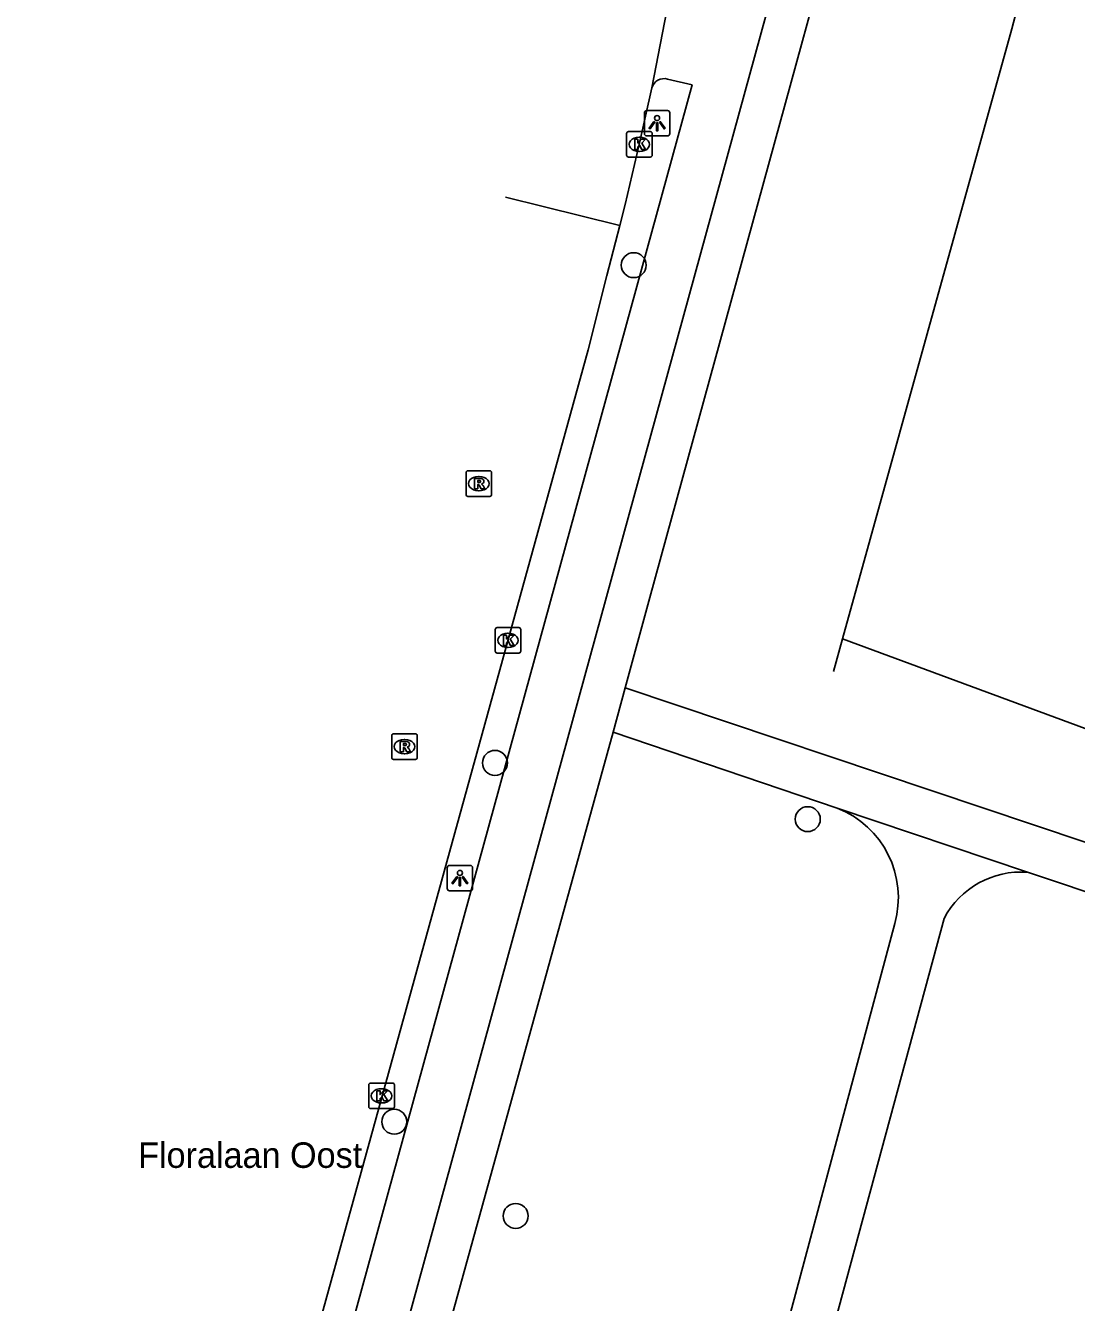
# Model space of a CAD drawing. Extents: x 162675 to 163482, y 379761 to 381227.
# Drawn here: x 163120.3 to 163161.4, y 381090.7 to 381140.7 of the extents above; entities that cross this region are included whole.
import ezdxf

# ---------------------------------------------------------------- set-up
doc = ezdxf.new("R2010")
doc.units = 0
for name, color, linetype in [('IMGEO_Boom', 7, 'Continuous'), ('IMGEO_Fietspad_open', 7, 'Continuous'), ('IMGEO_Hek', 7, 'Continuous'), ('IMGEO_Kolk', 7, 'Continuous'), ('IMGEO_Lichtpunt', 7, 'Continuous'), ('IMGEO_Loofbos', 7, 'Continuous'), ('IMGEO_Openbare_ruimte_label', 7, 'Continuous'), ('IMGEO_Rijbaan_lokaal_gesloten', 7, 'Continuous'), ('IMGEO_Rioolput', 7, 'Continuous'), ('IMGEO_Voetpad_halfverhard', 7, 'Continuous'), ('IMGEO_Voetpad_open', 7, 'Continuous')]:
    doc.layers.add(name, color=color, linetype=linetype)

msp = doc.modelspace()

# ---------------------------------------------------------------- linework, layer by layer
at = {"layer": 'IMGEO_Boom'}
for centre in [(163144.092, 381131.289), (163138.66, 381111.793), (163150.906, 381109.588), (163134.718, 381097.735), (163139.471, 381094.047)]:
    msp.add_circle(centre, 0.489, dxfattribs=at)
at = {"layer": 'IMGEO_Fietspad_open'}
for points in [[(163122.059, 381041.777), (163155.986, 381165.59)], [(163121.552, 381047.782), (163146.378, 381138.353), (163145.418, 381138.58)]]:
    msp.add_lwpolyline(points, dxfattribs=at)
msp.add_arc((163145.285, 381138.089), 0.509, 74.8074, 163.6453, dxfattribs=at)
at = {"layer": 'IMGEO_Hek'}
for points in [[(163167.586, 381173.451), (163158.896, 381140.547), (163152.265, 381116.648)], [(163152.265, 381116.648), (163171.519, 381109.536), (163213.453, 381140.413)], [(163151.911, 381115.372), (163152.265, 381116.648)]]:
    msp.add_lwpolyline(points, dxfattribs=at)
at = {"layer": 'IMGEO_Kolk'}
for p, q in [((163143.813, 381135.595), (163143.813, 381136.447)), ((163143.888, 381136.521), (163144.74, 381136.521)), ((163144.301, 381136.301), (163144.326, 381136.301)), ((163144.814, 381136.447), (163144.814, 381135.595)), ((163144.324, 381135.741), (163144.299, 381135.741)), ((163144.74, 381135.521), (163143.888, 381135.521)), ((163138.744, 381117.094), (163139.596, 381117.094)), ((163138.669, 381116.168), (163138.669, 381117.02)), ((163139.157, 381116.874), (163139.182, 381116.874)), ((163139.67, 381117.02), (163139.67, 381116.168)), ((163139.596, 381116.094), (163138.744, 381116.094)), ((163139.18, 381116.314), (163139.155, 381116.314)), ((163133.72, 381098.324), (163133.72, 381099.176)), ((163133.795, 381099.25), (163134.647, 381099.25)), ((163134.721, 381099.176), (163134.721, 381098.324)), ((163134.208, 381099.03), (163134.233, 381099.03)), ((163134.647, 381098.25), (163133.795, 381098.25)), ((163134.231, 381098.47), (163134.206, 381098.47))]:
    msp.add_line(p, q, dxfattribs=at)
for points in [[(163143.813, 381135.595), (163143.813, 381136.447)], [(163143.888, 381136.521), (163144.74, 381136.521)], [(163144.134, 381136.221), (163144.257, 381136.221), (163144.257, 381136.07), (163144.387, 381136.221), (163144.551, 381136.221), (163144.405, 381136.07), (163144.558, 381135.821), (163144.406, 381135.821), (163144.321, 381135.985), (163144.257, 381135.918), (163144.257, 381135.821), (163144.134, 381135.821), (163144.134, 381136.221)], [(163144.814, 381136.447), (163144.814, 381135.595)], [(163144.74, 381135.521), (163143.888, 381135.521)], [(163138.744, 381117.094), (163139.596, 381117.094)], [(163138.669, 381116.168), (163138.669, 381117.02)], [(163138.99, 381116.794), (163139.113, 381116.794), (163139.113, 381116.643), (163139.243, 381116.794), (163139.407, 381116.794), (163139.261, 381116.643), (163139.414, 381116.394), (163139.262, 381116.394), (163139.177, 381116.558), (163139.113, 381116.491), (163139.113, 381116.394), (163138.99, 381116.394), (163138.99, 381116.794)], [(163139.67, 381117.02), (163139.67, 381116.168)], [(163139.596, 381116.094), (163138.744, 381116.094)], [(163133.72, 381098.324), (163133.72, 381099.176)], [(163133.795, 381099.25), (163134.647, 381099.25)], [(163134.721, 381099.176), (163134.721, 381098.324)], [(163134.041, 381098.95), (163134.164, 381098.95), (163134.164, 381098.799), (163134.294, 381098.95), (163134.458, 381098.95), (163134.312, 381098.799), (163134.465, 381098.55), (163134.313, 381098.55), (163134.228, 381098.714), (163134.164, 381098.647), (163134.164, 381098.55), (163134.041, 381098.55), (163134.041, 381098.95)], [(163134.647, 381098.25), (163133.795, 381098.25)]]:
    msp.add_lwpolyline(points, dxfattribs=at)
for centre, start, end in [((163143.89, 381136.445), 91.552, 178.448), ((163143.89, 381136.445), 91.552, 178.448), ((163144.738, 381136.445), 1.552, 88.448), ((163144.738, 381136.445), 1.552, 88.448), ((163143.89, 381135.597), 181.552, 268.448), ((163143.89, 381135.597), 181.552, 268.448), ((163144.738, 381135.597), 271.552, 358.448), ((163144.738, 381135.597), 271.552, 358.448), ((163138.746, 381117.018), 91.552, 178.448), ((163138.746, 381117.018), 91.552, 178.448), ((163139.594, 381117.018), 1.552, 88.448), ((163139.594, 381117.018), 1.552, 88.448), ((163138.746, 381116.17), 181.552, 268.448), ((163138.746, 381116.17), 181.552, 268.448), ((163139.594, 381116.17), 271.552, 358.448), ((163139.594, 381116.17), 271.552, 358.448), ((163133.797, 381099.174), 91.552, 178.448), ((163133.797, 381099.174), 91.552, 178.448), ((163134.645, 381099.174), 1.552, 88.448), ((163134.645, 381099.174), 1.552, 88.448), ((163133.797, 381098.326), 181.552, 268.448), ((163133.797, 381098.326), 181.552, 268.448), ((163134.645, 381098.326), 271.552, 358.448), ((163134.645, 381098.326), 271.552, 358.448)]:
    msp.add_arc(centre, 0.0765, start, end, dxfattribs=at)
for centre, major_axis, ratio, start_param, end_param in [((163144.3, 381136.021), (-0.387, 0.002), 0.722429, 4.712389, 7.853982), ((163144.325, 381136.021), (-0.39, 0.002), 0.717154, 1.570796, 4.712389), ((163139.156, 381116.594), (-0.387, 0.002), 0.722429, 4.712389, 7.853982), ((163139.181, 381116.594), (-0.39, 0.002), 0.717154, 1.570796, 4.712389), ((163134.207, 381098.75), (-0.387, 0.002), 0.722429, 4.712389, 7.853982), ((163134.232, 381098.75), (-0.39, 0.002), 0.717154, 1.570796, 4.712389)]:
    msp.add_ellipse(centre, major_axis=major_axis, ratio=ratio, start_param=start_param, end_param=end_param, dxfattribs=at)
at = {"layer": 'IMGEO_Lichtpunt'}
for p, q in [((163144.509, 381137.253), (163144.509, 381136.446)), ((163144.509, 381137.253), (163144.509, 381136.446)), ((163145.411, 381137.348), (163144.603, 381137.348)), ((163145.411, 381137.348), (163144.603, 381137.348)), ((163145.505, 381136.446), (163145.505, 381137.253)), ((163145.505, 381136.446), (163145.505, 381137.253)), ((163144.603, 381136.352), (163145.411, 381136.352)), ((163144.603, 381136.352), (163145.411, 381136.352)), ((163136.789, 381107.684), (163136.789, 381106.877)), ((163136.789, 381107.684), (163136.789, 381106.877)), ((163137.691, 381107.779), (163136.883, 381107.779)), ((163137.691, 381107.779), (163136.883, 381107.779)), ((163137.785, 381106.877), (163137.785, 381107.684)), ((163137.785, 381106.877), (163137.785, 381107.684)), ((163136.883, 381106.783), (163137.691, 381106.783)), ((163136.883, 381106.783), (163137.691, 381106.783))]:
    msp.add_line(p, q, dxfattribs=at)
for points in [[(163144.883, 381136.917), (163144.922, 381136.889), (163144.734, 381136.627), (163144.696, 381136.654), (163144.883, 381136.917)], [(163144.985, 381136.869), (163145.032, 381136.869), (163145.032, 381136.547), (163144.985, 381136.547), (163144.985, 381136.869)], [(163145.095, 381136.889), (163145.133, 381136.916), (163145.32, 381136.654), (163145.281, 381136.626), (163145.095, 381136.889)], [(163137.163, 381107.348), (163137.202, 381107.32), (163137.014, 381107.058), (163136.976, 381107.085), (163137.163, 381107.348)], [(163137.265, 381107.3), (163137.312, 381107.3), (163137.312, 381106.978), (163137.265, 381106.978), (163137.265, 381107.3)], [(163137.375, 381107.32), (163137.413, 381107.347), (163137.6, 381107.085), (163137.561, 381107.057), (163137.375, 381107.32)]]:
    msp.add_lwpolyline(points, dxfattribs=at)
for centre in [(163145.008, 381137.051), (163137.288, 381107.482)]:
    msp.add_circle(centre, 0.0994, dxfattribs=at)
for centre, start, end in [((163144.603, 381137.253), 90, 180), ((163144.603, 381137.253), 90, 180), ((163145.411, 381137.253), 0, 90), ((163145.411, 381137.253), 0, 90), ((163144.603, 381136.446), 180, 270), ((163144.603, 381136.446), 180, 270), ((163145.411, 381136.446), 270, 0), ((163145.411, 381136.446), 270, 360), ((163136.883, 381107.684), 90, 180), ((163136.883, 381107.684), 90, 180), ((163137.691, 381107.684), 0, 90), ((163137.691, 381107.684), 0, 90), ((163136.883, 381106.877), 180, 270), ((163136.883, 381106.877), 180, 270), ((163137.691, 381106.877), 270, 0), ((163137.691, 381106.877), 270, 360)]:
    msp.add_arc(centre, 0.0946, start, end, dxfattribs=at)
at = {"layer": 'IMGEO_Loofbos'}
msp.add_lwpolyline([(163213.453, 381140.413), (163171.519, 381109.536), (163152.265, 381116.648), (163158.896, 381140.547), (163167.586, 381173.451)], dxfattribs=at)
at = {"layer": 'IMGEO_Rijbaan_lokaal_gesloten'}
for points in [[(163144.796, 381138.232), (163145.47, 381141.679), (163146.122, 381145.065)], [(163143.543, 381132.838), (163143.759, 381133.669), (163144.311, 381136.012), (163144.796, 381138.232)], [(163143.543, 381132.838), (163140.547, 381133.584), (163139.069, 381133.952)], [(163120.284, 381048.133), (163142.304, 381127.974), (163143.035, 381130.883), (163143.543, 381132.838)]]:
    msp.add_lwpolyline(points, dxfattribs=at)
at = {"layer": 'IMGEO_Rioolput'}
for p, q in [((163137.527, 381122.307), (163137.527, 381123.159)), ((163137.602, 381123.233), (163138.454, 381123.233)), ((163138.528, 381123.159), (163138.528, 381122.307)), ((163138.015, 381123.013), (163138.04, 381123.013)), ((163138.454, 381122.233), (163137.602, 381122.233)), ((163138.038, 381122.453), (163138.013, 381122.453)), ((163134.618, 381112.004), (163134.618, 381112.856)), ((163134.693, 381112.93), (163135.545, 381112.93)), ((163135.106, 381112.71), (163135.131, 381112.71)), ((163135.619, 381112.856), (163135.619, 381112.004)), ((163135.129, 381112.15), (163135.104, 381112.15)), ((163135.545, 381111.93), (163134.693, 381111.93))]:
    msp.add_line(p, q, dxfattribs=at)
for points in [[(163137.527, 381122.307), (163137.527, 381123.159)], [(163137.602, 381123.233), (163138.454, 381123.233)], [(163138.528, 381123.159), (163138.528, 381122.307)], [(163138.116, 381122.931), (163137.864, 381122.933), (163137.864, 381122.533)], [(163137.864, 381122.533), (163137.988, 381122.533), (163137.988, 381122.695), (163137.999, 381122.695)], [(163138.042, 381122.852), (163137.988, 381122.852), (163137.988, 381122.771)], [(163137.988, 381122.771), (163138.04, 381122.771)], [(163138.046, 381122.666), (163138.117, 381122.533), (163138.257, 381122.533), (163138.192, 381122.659)], [(163138.454, 381122.233), (163137.602, 381122.233)], [(163134.618, 381112.004), (163134.618, 381112.856)], [(163134.693, 381112.93), (163135.545, 381112.93)], [(163135.207, 381112.628), (163134.955, 381112.63), (163134.955, 381112.23)], [(163135.619, 381112.856), (163135.619, 381112.004)], [(163134.955, 381112.23), (163135.079, 381112.23), (163135.079, 381112.392), (163135.09, 381112.392)], [(163135.133, 381112.549), (163135.079, 381112.549), (163135.079, 381112.468)], [(163135.079, 381112.468), (163135.131, 381112.468)], [(163135.137, 381112.363), (163135.208, 381112.23), (163135.348, 381112.23), (163135.283, 381112.356)], [(163135.545, 381111.93), (163134.693, 381111.93)]]:
    msp.add_lwpolyline(points, dxfattribs=at)
for centre, radius, start, end in [((163137.604, 381123.157), 0.0765, 91.552, 178.448), ((163137.604, 381123.157), 0.0765, 91.552, 178.448), ((163138.452, 381123.157), 0.0765, 1.552, 88.448), ((163138.452, 381123.157), 0.0765, 1.552, 88.448), ((163137.998, 381122.642), 0.0533, 26.0293, 88.6989), ((163138.024, 381122.96), 0.19, 274.7715, 282.9687), ((163138.048, 381122.756), 0.0964, 77.0061, 93.1865), ((163138.062, 381122.813), 0.0378, 276.6634, 79.6772), ((163138.115, 381122.821), 0.109, 350.3612, 89.416), ((163138.113, 381122.821), 0.112, 277.5842, 350.9817), ((163138.097, 381122.606), 0.108, 29.5134, 73.7905), ((163137.604, 381122.309), 0.0765, 181.552, 268.448), ((163137.604, 381122.309), 0.0765, 181.552, 268.448), ((163138.452, 381122.309), 0.0765, 271.552, 358.448), ((163138.452, 381122.309), 0.0765, 271.552, 358.448), ((163134.695, 381112.854), 0.0765, 91.552, 178.448), ((163134.695, 381112.854), 0.0765, 91.552, 178.448), ((163135.206, 381112.518), 0.109, 350.3612, 89.416), ((163135.543, 381112.854), 0.0765, 1.552, 88.448), ((163135.543, 381112.854), 0.0765, 1.552, 88.448), ((163135.089, 381112.339), 0.0533, 26.0293, 88.6989), ((163135.115, 381112.657), 0.19, 274.7715, 282.9687), ((163135.139, 381112.453), 0.0964, 77.0061, 93.1865), ((163135.153, 381112.51), 0.0378, 276.6634, 79.6772), ((163135.204, 381112.518), 0.112, 277.5842, 350.9817), ((163135.188, 381112.303), 0.108, 29.5134, 73.7905), ((163134.695, 381112.006), 0.0765, 181.552, 268.448), ((163134.695, 381112.006), 0.0765, 181.552, 268.448), ((163135.543, 381112.006), 0.0765, 271.552, 358.448), ((163135.543, 381112.006), 0.0765, 271.552, 358.448)]:
    msp.add_arc(centre, radius, start, end, dxfattribs=at)
for centre, major_axis, ratio, start_param, end_param in [((163138.014, 381122.733), (-0.387, 0.002), 0.722429, 4.712389, 7.853982), ((163138.039, 381122.733), (-0.39, 0.002), 0.717154, 1.570796, 4.712389), ((163135.105, 381112.43), (-0.387, 0.002), 0.722429, 4.712389, 7.853982), ((163135.13, 381112.43), (-0.39, 0.002), 0.717154, 1.570796, 4.712389)]:
    msp.add_ellipse(centre, major_axis=major_axis, ratio=ratio, start_param=start_param, end_param=end_param, dxfattribs=at)
at = {"layer": 'IMGEO_Voetpad_halfverhard'}
for points in [[(163171.755, 381105.332), (163143.753, 381114.731)], [(163143.286, 381113.001), (163152.057, 381110.02)], [(163159.501, 381107.506), (163152.057, 381110.02)], [(163159.501, 381107.506), (163170.161, 381103.941)], [(163151.836, 381089.391), (163156.244, 381105.697)], [(163154.309, 381105.497), (163148.868, 381085.189), (163148.69, 381084.213), (163147.589, 381075.261), (163147.553, 381074.479), (163147.764, 381063.461)]]:
    msp.add_lwpolyline(points, dxfattribs=at)
for centre, radius, start, end in [((163150.695, 381106.52), 3.756, 344.2028, 68.7346), ((163159.244, 381104.132), 3.384, 85.6485, 152.4488)]:
    msp.add_arc(centre, radius, start, end, dxfattribs=at)
at = {"layer": 'IMGEO_Voetpad_open'}
for points in [[(163143.753, 381114.731), (163144.721, 381118.272), (163157.663, 381165.515)], [(163143.753, 381114.731), (163143.286, 381113.001)], [(163125.357, 381048.016), (163126.122, 381050.824), (163142.818, 381111.304), (163143.286, 381113.001)]]:
    msp.add_lwpolyline(points, dxfattribs=at)

# ---------------------------------------------------------------- texts
at = {"layer": 'IMGEO_Openbare_ruimte_label'}
msp.add_text('Floralaan Oost', height=1, dxfattribs=at).set_placement((163124.691, 381095.928))

doc.saveas('drawing.dxf')
